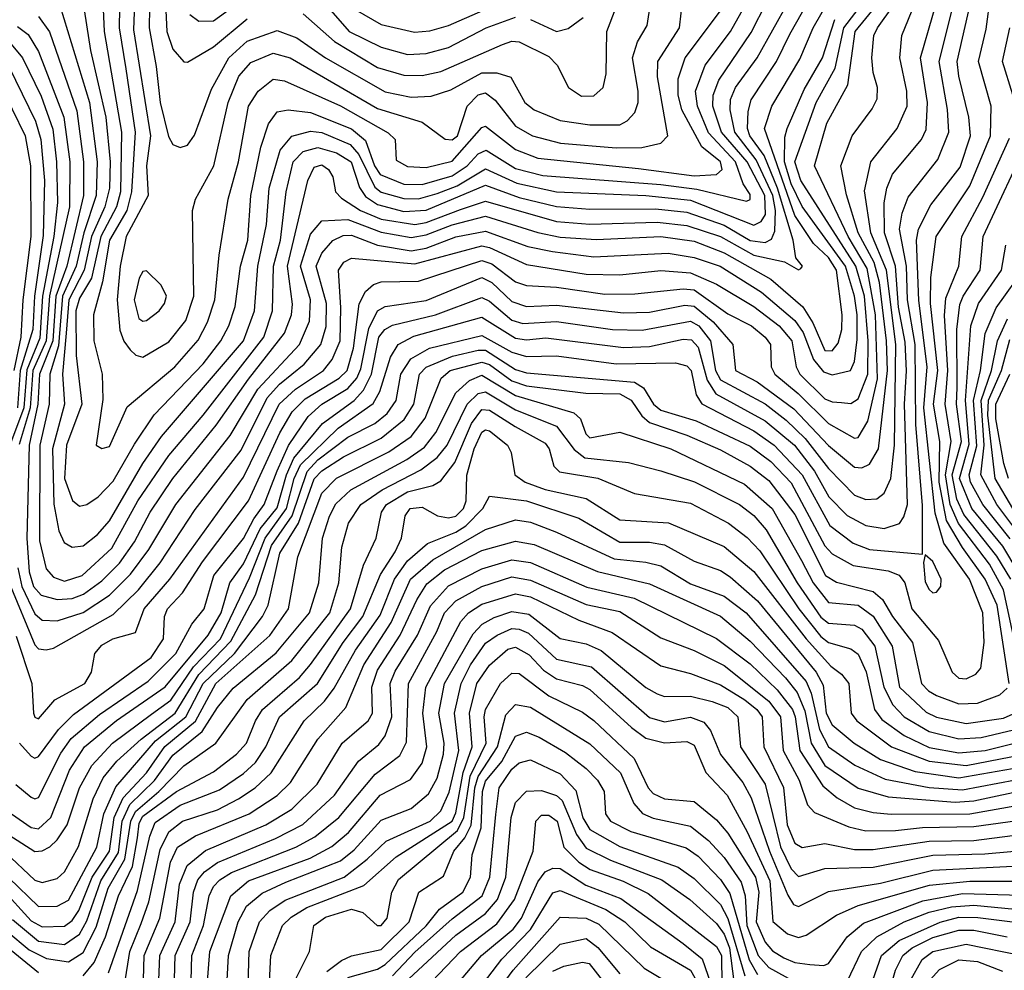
# Model space of a CAD drawing. Extents: x 501367 to 657802, y 482273 to 547541.
# Tile 332 of 656: x 607214 to 609857, y 503895 to 506447. Entities that reach past the tile are written whole.
import ezdxf

# ---------------------------------------------------------------- set-up
doc = ezdxf.new("R2010")
doc.units = 0

msp = doc.modelspace()

# ---------------------------------------------------------------- linework, layer by layer
at = {"layer": '0CON20XD'}
for points in [[(607566.2, 506695), (607561.6, 506425), (607581.1, 506321.1), (607591.5, 506225), (607613.8, 506133.8), (607625, 506112.1), (607645, 506103.8), (607665, 506110.4), (607683.2, 506136.8), (607729.3, 506260.7), (607776.1, 506345), (607825, 506389.7), (607905, 506417.7), (607958, 506398), (608034.9, 506344.9), (608195, 506253.5), (608265, 506239), (608318.5, 506241.5), (608371.4, 506258.6), (608455, 506304.1), (608494.8, 506304.8), (608532.2, 506292.3), (608570.3, 506225), (608595, 506204.8), (608665, 506176.2), (608745, 506164.5), (608824.8, 506165.2), (608845, 506175.3), (608865, 506197.9), (608874.1, 506225), (608874.5, 506255), (608858.8, 506345), (608872.6, 506387.4), (608898.8, 506431.2), (608908.5, 506495)], [(607527.9, 506635), (607519.9, 506420.1), (607565.8, 506135), (607554.5, 506055), (607559.2, 505975), (607499.9, 505865), (607484, 505785), (607476, 505695), (607483.6, 505613.6), (607494, 505584), (607510.5, 505560.5), (607526.1, 505546.1), (607545, 505541.3), (607615, 505582.6), (607660.5, 505639.5), (607682, 505705), (607678.1, 505935), (607686.5, 505965)], [(609870.2, 504665), (609837.6, 504875), (609806.1, 504945), (609745, 505030.3), (609702.1, 505102.1), (609681.9, 505205), (609684.4, 505314.4), (609667.5, 505415), (609678.3, 505505), (609659.1, 505685), (609659.5, 505755), (609674.5, 505865), (609765, 506001), (609819.9, 506135), (609822.2, 506215), (609787.7, 506335), (609808.3, 506421.7), (609831.9, 506598.1)], [(607175, 504212.3), (607255, 504137), (607275, 504130.7), (607315, 504141.4), (607335, 504159.1), (607372.5, 504227.4), (607411.9, 504355), (607438.8, 504411.2), (607475, 504456.4), (607540.5, 504515), (607632, 504585), (607695, 504689.1), (607781.5, 504778.5), (607847.2, 504902.8), (607889.9, 505035), (607945.9, 505115), (607985.6, 505234.4), (608015, 505265), (608095, 505326.4), (608167.2, 505362.8), (608200.4, 505389.6), (608224.9, 505425), (608237.6, 505495), (608263.8, 505536.2), (608314.7, 505565.3), (608455, 505599.3), (608535, 505554.5), (608575, 505542.4), (608655, 505544.6), (608815, 505523.1), (608975, 505526.1), (609005, 505518.1), (609016.4, 505505), (609030.1, 505440.1), (609045.5, 505415.5), (609185, 505343.3), (609239.4, 505305), (609314.3, 505225), (609389, 505089), (609451.5, 505041.5), (609495.2, 505024.8), (609637.5, 505012.5), (609637.5, 505142.6), (609619.8, 505360.2), (609617.6, 505575), (609597.2, 505695), (609594.2, 505785), (609575.4, 505885), (609582.7, 505927.3), (609599.4, 505970.6), (609678.6, 506071.4), (609708.4, 506145), (609704.3, 506205.7), (609682.3, 506335), (609744.7, 506585)], [(607185, 504258.9), (607255, 504214.1), (607275, 504215.2), (607295, 504226), (607315.3, 504244.7), (607341.9, 504285), (607375.1, 504385), (607407.8, 504445), (607463.2, 504505), (607567.9, 504582.1), (607619.7, 504620.3), (607680.6, 504709.4), (607753, 504785), (607831.5, 504948.5), (607873, 505055), (607930.4, 505135), (607951.5, 505215), (607968.3, 505251.7), (608069.5, 505350.5), (608163.3, 505416.7), (608181, 505449), (608209.3, 505540.7), (608230, 505575), (608272.6, 505597.4), (608455, 505648.3), (608545, 505591.6), (608575, 505587.4), (608626.9, 505593.1), (608835, 505566.7), (608905, 505569.8), (608995, 505588.9), (609017.9, 505587.9), (609035, 505568.1), (609059.4, 505479.4), (609082.9, 505442.8), (609215, 505369.7), (609293.8, 505305), (609347.3, 505235), (609385.8, 505165.8), (609435.5, 505115.5), (609485, 505088.7), (609535, 505081.2), (609575.4, 505094.6), (609587.8, 505112.2), (609597.5, 505145), (609589.3, 505415), (609594.7, 505504.7), (609590.9, 505580.9), (609573, 505675), (609564.9, 505785), (609535.1, 505875), (609534.4, 505955.6), (609541.8, 505995), (609557.4, 506032.6), (609634.8, 506125), (609647.4, 506152.6), (609650.8, 506225), (609632.4, 506345), (609698.2, 506575)], [(607185, 504142.9), (607265, 504065.8), (607315, 504067.4), (607345, 504083.1), (607421.4, 504225), (607440.1, 504315), (607472.6, 504387.3), (607579.3, 504510.7), (607660.5, 504575), (607706.6, 504665), (607791.3, 504745), (607866.3, 504845), (607881.1, 504875), (607912.9, 505015), (607963, 505095), (608005, 505214.1), (608025, 505236.2), (608083.1, 505273.1), (608185, 505323.8), (608246.7, 505373.3), (608271.9, 505415), (608287.1, 505495), (608305, 505514.3), (608375.9, 505544.1), (608445, 505560.2), (608465, 505559.5), (608545, 505508.3), (608575, 505499.2), (608864.3, 505474.3), (608888.6, 505458.6), (608915.2, 505415), (608935, 505399), (609029.7, 505369.7), (609175, 505301.8), (609230.7, 505260.7), (609285, 505203.5), (609375, 505034.8), (609395, 505012.6), (609451.3, 504981.3), (609545, 504966.9), (609575.3, 504955.3), (609589.9, 504935), (609608.8, 504865), (609680.3, 504780.3), (609717.1, 504695), (609735, 504678.8), (609755, 504677.1), (609780.5, 504689.5), (609793.8, 504706.2), (609802.8, 504775), (609799.5, 504855), (609763.5, 504945), (609695, 505041.7), (609671.9, 505121.9), (609641.1, 505405), (609649.9, 505515), (609627.3, 505692.7), (609621, 505855), (609626.4, 505885), (609659.7, 505949.7), (609738.7, 506051.3), (609766, 506135), (609761.9, 506185), (609735.1, 506295), (609731, 506335), (609785.1, 506575)], [(607192.7, 504315), (607245, 504278.3), (607265.3, 504274.7), (607298.1, 504305), (607348.1, 504431.9), (607388.7, 504495), (607474.4, 504565.6), (607605, 504655.9), (607720.2, 504795), (607754.7, 504855), (607778.1, 504935), (607815, 504986.5), (607859.5, 505080.5), (607905, 505136.9), (607930.1, 505225), (607950.5, 505269.5), (608027.1, 505362.9), (608111.9, 505425), (608137.3, 505452.7), (608158.5, 505495), (608178.7, 505595), (608194.4, 505615.6), (608215, 505627.3), (608330.4, 505655), (608455, 505701.2), (608475, 505691.7), (608535, 505640.6), (608565, 505631.6), (608655, 505636.6), (608805.1, 505614.9), (608885, 505613.3), (609015, 505637.6), (609036.9, 505625), (609068.2, 505585), (609081.8, 505505), (609095, 505480), (609215, 505415.8), (609271.9, 505371.9), (609323, 505323), (609385, 505241.7), (609455, 505170.6), (609485, 505159), (609515, 505160.9), (609535, 505176.2), (609552.3, 505215), (609562.7, 505305), (609566.1, 505575), (609540.5, 505775), (609498.8, 505875), (609482.3, 505987.7), (609499, 506065), (609569.3, 506155), (609596.2, 506215), (609595.1, 506255), (609576.4, 506345), (609582, 506405), (609655, 506585.6)], [(607483.8, 506585), (607481.2, 506425), (607498.9, 506315), (607524.5, 506145), (607514.5, 505985), (607502.1, 505935), (607455.6, 505855), (607437, 505743), (607412.5, 505655), (607413.3, 505585), (607435.5, 505495.5), (607437.7, 505427.7), (607420, 505305), (607435, 505295.6), (607455, 505300.8), (607502.5, 505407.5), (607630.6, 505515), (607693.5, 505586.5), (607718.5, 505635), (607738.3, 505695), (607749.5, 505815), (607773.8, 505965), (607802.1, 506065), (607828.3, 506215), (607854.7, 506255), (607895, 506287.2), (607925, 506283.3), (608075, 506215.6), (608203.5, 506143.5), (608221.8, 506125), (608225, 506070), (608255, 506052.7), (608305, 506050.3), (608375, 506066.8), (608455, 506157.6), (608465, 506161.4), (608545, 506098.6), (608605, 506075.1), (608875, 506047.3), (609025, 506027.4), (609085, 506031.6), (609100.2, 506045), (609095.7, 506065), (609045.4, 506105.4), (608991.5, 506205), (608981.6, 506245), (608981.8, 506288.2), (609000.5, 506345), (609106.5, 506485)], [(607601.2, 506585), (607608.9, 506415), (607625, 506368.2), (607655, 506334.2), (607665, 506333.1), (607735, 506374.4), (607825, 506449.4)], [(609343.3, 505633.3), (609375, 505558.7), (609395, 505558.4), (609411.5, 505578.5), (609420.6, 505615), (609421.6, 505655), (609406.3, 505775), (609385, 505809), (609345, 505845.8), (609295, 505921.6), (609213.1, 506155), (609232.7, 506215), (609308.5, 506341.5), (609343.8, 506425), (609423.7, 506565)], [(607205, 504791.7), (607246.8, 504665), (607251, 504585), (607255, 504574.7), (607265, 504570.3), (607308.9, 504621.1), (607389.5, 504665), (607407.4, 504695), (607415.8, 504745), (607435, 504768.1), (607464.4, 504785), (607525, 504801.4), (607548.7, 504865), (607617.7, 504945), (607815, 505219), (607910.5, 505415), (607954.8, 505455), (608030, 505505), (608053.3, 505535), (608074.2, 505585), (608076.7, 505673.3), (608070, 505775), (608084.1, 505795.9), (608105, 505806.9), (608275, 505791.9), (608455, 505839.7), (608475.7, 505835.7), (608575, 505789.7), (608735, 505763.9), (608825, 505762.2), (608935, 505773.5), (609015, 505767.3), (609085, 505737.4), (609185, 505677.3), (609252.7, 505625), (609287.1, 505585), (609298.6, 505515), (609308.6, 505495), (609375, 505429.3), (609395, 505420.7), (609420.5, 505419.5), (609445, 505417), (609465, 505429.5), (609490.7, 505495), (609492, 505585), (609481.8, 505705), (609458.9, 505785), (609311.3, 506015), (609294.8, 506065), (609352, 506225), (609403, 506317), (609426.4, 506425), (609494.3, 506515)], [(607671, 506461), (607695, 506443.5), (607735, 506444), (607825, 506510.4)], [(607999.8, 506529.8), (608099, 506415), (608185, 506373), (608255, 506353.9), (608305, 506356), (608365, 506372.8), (608466.6, 506425), (608545, 506453.5)], [(607204.1, 504394.1), (607245, 504359.5), (607255, 504354.8), (607265, 504358.4), (607325, 504477.7), (607352.8, 504517.2), (607428.6, 504581.4), (607559.3, 504670.7), (607633.4, 504745), (607676, 504824), (607709.5, 504865), (607735.7, 504955), (607815, 505054.5), (607842.6, 505107.4), (607870.7, 505145), (607905.8, 505235.8), (607936.1, 505303.9), (607988.3, 505381.7), (608025, 505414.9), (608095, 505457.3), (608119.6, 505485), (608130.2, 505509.8), (608151.6, 505618.4), (608175, 505665.5), (608195, 505677), (608305, 505693.4), (608455, 505754.9), (608481.5, 505741.5), (608535, 505690.3), (608575, 505676.9), (608655, 505680.7), (608835, 505660.1), (608905, 505661.5), (608999.5, 505680.5), (609025, 505678.2), (609075.9, 505635.9), (609128.4, 505575), (609135.3, 505505), (609193.5, 505475), (609292, 505402), (609385, 505303.9), (609455, 505245.6), (609475, 505243.5), (609495, 505253.8), (609519, 505295), (609543.5, 505505), (609540.6, 505585), (609521.7, 505741.7), (609508.2, 505795), (609465.1, 505875), (609433.3, 505976.7), (609417.9, 506055), (609449, 506135), (609502.7, 506207.3), (609515.7, 506234.3), (609516.8, 506265), (609505.2, 506305), (609501.8, 506345), (609507, 506405), (609516.6, 506425), (609559.9, 506485)], [(607213.8, 504505), (607245, 504469.4), (607255, 504464.2), (607265, 504469.2), (607318.5, 504541.5), (607358.8, 504581.2), (607567.7, 504735), (607600.3, 504785), (607603.3, 504845), (607610.8, 504865), (607651.7, 504908.3), (607705, 504991.6), (607828.6, 505155), (607912.2, 505337.8), (607945.8, 505394.2), (607980.9, 505429.1), (608071.9, 505485), (608093.3, 505505), (608110.2, 505565), (608125.6, 505684.4), (608142.6, 505717.4), (608164.1, 505735.9), (608185, 505743), (608285, 505745.1), (608455, 505800.5), (608481.9, 505791.9), (608545, 505743.3), (608575, 505733), (608655, 505728.5), (608785, 505710.5), (608865, 505711.1), (608995, 505724.4), (609025, 505721.6), (609115, 505657.5), (609178.8, 505625), (609215.2, 505595), (609229.3, 505575), (609231, 505515), (609241.2, 505495), (609303.5, 505443.5), (609385, 505362.5), (609455, 505323.4), (609465.1, 505324.9), (609490.7, 505369.3), (609516.9, 505483.1), (609511.2, 505655), (609488.7, 505778.7), (609438, 505865), (609347.7, 506055), (609381.2, 506168.8), (609437.4, 506272.6), (609456.7, 506415), (609522.2, 506495)], [(607367.8, 506202.2), (607385.3, 506065.3), (607385.8, 505975), (607340.6, 505785), (607311.6, 505705), (607303.4, 505585), (607267.6, 505495), (607263, 505415), (607239.7, 505305), (607233.8, 505055), (607240.1, 504965), (607251.4, 504925), (607272.1, 504902.1), (607315, 504890.1), (607355, 504892.7), (607385.7, 504904.3), (607435, 504940.6), (607482.3, 504987.7), (607522.2, 505045), (607564.9, 505125.1), (607625, 505214.8), (607742, 505358), (607828.2, 505481.8), (607924.7, 505605.3), (607943.5, 505655), (607946.7, 505683.4), (607932.9, 505785), (607987.5, 506015), (608005, 506050.9), (608025, 506057.2), (608043.3, 506045), (608055.3, 506025), (608061.6, 505985), (608077.9, 505967.9), (608128.8, 505935), (608185, 505911.5), (608275, 505896.9), (608305, 505902.6), (608397.5, 505937.5), (608465, 505960.1), (608655, 505905.3), (608745, 505898.5), (608925, 505903.5), (609005, 505894.7), (609095, 505864.7), (609185, 505814.7), (609267.1, 505797.1), (609305, 505775.8), (609311.2, 505778.8), (609315.6, 505785), (609298, 505808), (609290.7, 505855), (609248, 505995), (609212.3, 506082.3), (609174.2, 506135), (609167.6, 506155), (609169.5, 506200.5), (609177.9, 506232.1), (609245.3, 506334.7), (609281.6, 506408.4), (609331.1, 506495)], [(607322.8, 506482.8), (607401.4, 506225), (607422.5, 506065), (607419.7, 505975), (607386.4, 505875), (607365.7, 505785), (607329, 505705), (607318.8, 505571.2), (607295.7, 505495), (607293.9, 505415), (607268.6, 505305), (607267.8, 505047.8), (607285, 504972.5), (607305, 504950.2), (607335, 504939.2), (607381.7, 504955), (607461.8, 505028.2), (607531.2, 505155), (607615, 505277.2), (607706.6, 505385), (607869.3, 505595), (607892.9, 505665), (607895.5, 505785), (607914.5, 505855), (607929.2, 505985), (607948.6, 506065), (607975, 506093), (608015, 506104.3), (608065, 506089.7), (608104.2, 506065), (608126.4, 505996.4), (608142.8, 505972.8), (608175, 505950.5), (608245, 505931.7), (608305, 505935.9), (608465, 506002.5), (608555, 505970), (608655, 505945.3), (608745, 505938.3), (608920.9, 505939.1), (609005, 505930.4), (609105, 505895.6), (609175, 505854.2), (609215, 505849.2), (609232, 505858), (609240.8, 505879.2), (609242.6, 505935), (609235.9, 505975), (609191.1, 506071.1), (609133.6, 506145), (609121.5, 506205), (609122.6, 506232.6), (609135.5, 506265), (609194, 506345), (609277.6, 506495)], [(607383.4, 506503.4), (607404.3, 506364.3), (607446, 506185), (607457.1, 506065), (607455.4, 505995), (607442.7, 505945), (607407.2, 505865), (607387.5, 505775), (607345.9, 505695), (607339.2, 505605), (607329.2, 505495), (607334.2, 505415), (607302.2, 505295), (607306, 505146), (607319.1, 505075), (607333.6, 505043.6), (607355, 505030.5), (607385, 505034.8), (607422.9, 505065), (607455, 505101.3), (607545, 505255.2), (607595, 505328.3), (607815.1, 505585), (607844.2, 505665), (607853.2, 505785), (607877.2, 505897.2), (607884, 505995), (607913.5, 506096.5), (607945, 506134.5), (607995, 506147.8), (608025, 506144), (608101.7, 506111.7), (608124.7, 506084.7), (608167.4, 505997.4), (608185, 505983.9), (608245, 505967.1), (608285, 505966.3), (608335, 505980.5), (608388.6, 506001.4), (608465, 506046.2), (608548.6, 506008.6), (608655, 505984.9), (608895.1, 505974.9), (609015, 505962.3), (609185, 505895.4), (609204.4, 505905.6), (609216.1, 505923.9), (609214, 505975), (609166.6, 506065), (609097.8, 506145), (609075.1, 506214.9), (609075.3, 506244.7), (609090.8, 506285), (609177.5, 506412.5), (609219.7, 506495)], [(607437.6, 506495), (607441.1, 506415), (607487.7, 506145), (607484.9, 505985.1), (607474.1, 505945), (607431.9, 505865), (607406.7, 505753.2), (607375, 505699), (607365.1, 505665), (607365.9, 505545.9), (607381, 505415), (607340, 505305), (607334.6, 505215), (607355.9, 505155.9), (607375, 505140.6), (607395, 505145.3), (607425, 505166.2), (607465, 505208), (607522.4, 505307.6), (607575, 505386), (607706.7, 505523.3), (607754.2, 505585), (607775.5, 505625), (607793.1, 505676.9), (607807.1, 505785), (607826.8, 505855), (607835.1, 505974.9), (607861.4, 506105), (607882.4, 506167.6), (607905, 506199.4), (607935.2, 506204.8), (607995, 506197.6), (608105, 506154.4), (608142.4, 506122.4), (608166.4, 506055), (608181.6, 506031.6), (608245, 506005.9), (608295, 506004.9), (608375, 506028.1), (608415.2, 506054.8), (608445, 506086.5), (608466.5, 506096.5), (608545, 506047.8), (608618.7, 506028.7), (608935, 506004.6), (609031.7, 505991.7), (609165, 505960), (609175, 505964.4), (609175, 505977.8), (609156.3, 506006.3), (609135.2, 506065), (609063, 506143), (609033.6, 506215), (609028.5, 506255), (609054.5, 506325), (609122, 506415), (609166.7, 506495)], [(607686.5, 505965), (607735.9, 506055), (607773.8, 506225), (607802.9, 506295), (607835, 506332.4), (607895, 506357.1), (607940, 506345), (608175, 506208.9), (608295, 506171.7), (608356.1, 506126.1), (608375, 506124.6), (608389.7, 506135), (608415.6, 506215), (608445, 506245.2), (608465, 506250.5), (608490.6, 506230.6), (608545, 506161.6), (608591.2, 506135), (608665.8, 506115.8), (608815, 506102.8), (608883.8, 506103.8), (608934.8, 506115.2), (608953.6, 506135), (608926.2, 506293.8), (608927.2, 506335), (608985.6, 506425), (608993.9, 506505)], [(608115, 506474.8), (608185, 506434.2), (608273.7, 506413.7), (608315, 506417.1), (608365, 506431.2), (608535, 506506.3)], [(607265, 506455.2), (607294.3, 506414.3), (607367.8, 506202.2)], [(607975, 506462.7), (608058.9, 506388.9), (608175, 506318.3), (608245, 506297.7), (608295, 506297.1), (608345, 506308), (608510.4, 506380.4), (608535, 506389), (608555, 506387.9), (608635, 506348), (608657.1, 506325), (608687.3, 506265), (608722.1, 506242.1), (608755, 506242.4), (608780.4, 506265), (608788.5, 506301.5), (608790.5, 506415), (608815, 506480.4)], [(607186.2, 504935), (607255, 504768.6), (607265, 504757.5), (607285.2, 504754.8), (607305, 504759.5), (607465, 504849.8), (607533.7, 504916.3), (607591.6, 504988.4), (607685, 505131.7), (607808.4, 505291.6), (607878.5, 505431.5), (607911.9, 505468.1), (607978.1, 505521.9), (608022.8, 505575), (608036.6, 505623.4), (608037.8, 505685), (608009.9, 505785), (608025, 505820), (608055, 505854.4), (608082.7, 505867.3), (608105, 505868.5), (608175, 505841.8), (608265, 505826.7), (608305, 505833.3), (608385, 505863.8), (608465, 505879.5), (608578.5, 505838.5), (608644.5, 505824.5), (608755, 505810.7), (608955, 505820.5), (609025, 505809), (609094.7, 505785), (609205.7, 505715.7), (609295, 505639), (609317, 505607), (609345, 505534.3), (609371.7, 505501.7), (609395, 505493.8), (609444.4, 505505), (609455, 505529.2), (609461.8, 505588.2), (609462.2, 505655), (609454.7, 505705), (609431.1, 505785), (609315, 505945.7), (609285, 506006.1), (609267.3, 506065), (609268.2, 506131.8), (609274.2, 506155), (609320, 506260), (609368.8, 506345), (609402.3, 506447.7)], [(607208.5, 506428.5), (607237.1, 506407.1), (607265, 506361.8), (607333, 506185), (607348.7, 506065), (607348.3, 505945), (607294, 505706), (607285.6, 505585), (607249.9, 505505), (607242.3, 505405), (607213.4, 505306.6)], [(608585, 506447.7), (608655, 506415.6), (608686.7, 506423.3), (608726.9, 506453.1)], [(609879.7, 506245), (609852.1, 506335), (609871.9, 506425)], [(607191.2, 506381.2), (607221.5, 506345), (607272.1, 506242.1), (607303.4, 506153.4), (607313.5, 506065), (607316, 505956), (607305.9, 505865), (607275.4, 505705), (607268.4, 505591.6), (607233.1, 505506.9), (607225.4, 505404.6), (607184.7, 505295)], [(607185, 506321.6), (607257.2, 506175), (607271.5, 506125), (607281.1, 506015), (607277.3, 505867.3), (607253.8, 505705), (607249.9, 505615), (607215.8, 505505), (607208.7, 505405)], [(607158.5, 506278.5), (607229.1, 506135), (607243, 506055), (607244.5, 505865), (607222.7, 505695), (607217.3, 505595), (607198.9, 505505)], [(609887.1, 504767.1), (609855, 504916.1), (609817.2, 504985), (609734, 505094), (609712.2, 505145), (609699, 505225), (609714.2, 505315), (609698, 505415), (609705.8, 505505), (609696.7, 505653.3), (609700.3, 505699.7), (609734.8, 505785), (609742.7, 505865), (609799.1, 505970.9), (609870.7, 506129.3)], [(609874.2, 504945), (609836.8, 505006.8), (609748.6, 505118.6), (609729.8, 505160.2), (609717.5, 505225), (609741.8, 505315), (609728.6, 505415), (609730.7, 505459.3), (609729.4, 505615), (609738, 505682), (609746.7, 505705), (609792.6, 505775), (609800.1, 505865), (609926.5, 506135)], [(607209.1, 504975), (607219.7, 504925), (607255, 504851.5), (607275, 504835.2), (607315, 504833), (607385, 504855.4), (607455, 504901.7), (607512, 504958), (607561.3, 505025), (607633.1, 505145), (607778.9, 505331.1), (607853.8, 505455), (607965.2, 505575), (607992.5, 505637.5), (607995.1, 505695.1), (607968.4, 505785), (607995, 505870.8), (608025, 505907.4), (608095, 505910.5), (608185, 505876.7), (608265, 505862.6), (608305, 505869), (608375, 505896.1), (608465, 505919.5), (608605, 505876.1), (608665, 505863.6), (608762.7, 505857.3), (608935, 505865.3), (609025, 505852.8), (609105, 505820.7), (609230.8, 505750.8), (609316.4, 505676.4), (609343.3, 505633.3)], [(609894.6, 504965), (609853.2, 505033.2), (609769.6, 505135), (609736.7, 505215), (609762.8, 505307.2), (609753.3, 505425), (609767.2, 505625), (609788, 505685), (609849.9, 505775), (609861.3, 505841.3)], [(607545, 505637.3), (607555, 505639.8), (607588.7, 505665), (607603.3, 505685), (607608.4, 505705), (607594.2, 505734.2), (607555, 505772.9), (607545, 505770.6), (607535, 505753.3), (607521.2, 505695), (607533.8, 505645), (607545, 505637.3)], [(609873, 505053), (609799.2, 505145), (609766, 505205), (609762.5, 505225), (609783, 505303), (609774.7, 505425), (609793, 505505), (609805.8, 505604.2), (609835, 505673.5), (609915, 505784.7)], [(609912.5, 505045), (609837.3, 505145), (609793.9, 505225), (609802.8, 505305), (609794.7, 505425), (609822.4, 505505), (609838.4, 505585), (609865.9, 505644.1)], [(609879.6, 505135), (609832.7, 505215), (609812.7, 505385), (609814.3, 505425.7), (609849.7, 505505), (609872, 505588)], [(607165.8, 504115), (607245, 504027.6), (607275, 504011.2), (607335, 504013.6), (607355, 504028.9), (607373.2, 504055), (607408.8, 504145), (607455, 504215), (607468.3, 504305), (607491.8, 504358.1), (607554.5, 504425), (607604.2, 504495.8), (607686, 504564), (607741.1, 504665), (607886.2, 504793.8), (607936.1, 504865), (607961, 505005), (608025, 505176), (608065, 505216.2), (608205, 505287), (608265, 505328.2), (608302.7, 505377.3), (608345.8, 505484.2), (608369.6, 505505), (608455, 505528), (608475, 505521.2), (608535, 505477.5), (608575, 505463.7), (608734.1, 505444.1), (608825, 505442.8), (608855.2, 505425.2), (608883.9, 505383.9), (608905, 505365.4), (609005, 505331.8), (609095, 505292.6), (609175, 505248.6), (609225, 505210.3), (609295, 505119), (609377.6, 504955), (609406.7, 504936.7), (609505, 504911.7), (609530.4, 504890.4), (609557.1, 504845), (609610.8, 504775), (609634.8, 504665), (609653.2, 504645), (609675, 504632.7), (609735, 504610.5), (609785, 504612.3), (609845, 504634.1), (609865, 504652.3)], [(607195, 504031.3), (607265, 503972.7), (607335, 503964.1), (607375, 503991.9), (607395, 504027.5), (607432.4, 504135), (607479.2, 504210.8), (607489.8, 504295), (607510.3, 504339.7), (607575.8, 504404.2), (607625, 504472.4), (607704.4, 504535.6), (607745, 504600.4), (607787.5, 504652.5), (607903.2, 504746.8), (607992, 504855), (608017.2, 504935), (608027.5, 505055), (608045.7, 505114.3), (608063.2, 505146.8), (608103.6, 505185), (608253.5, 505266.5), (608300.6, 505299.4), (608330.9, 505339), (608384.6, 505445.4), (608421.5, 505478.5), (608455, 505493), (608545, 505438.1), (608701.6, 505391.6), (608719.2, 505375), (608734.1, 505335), (608745, 505324.7), (608825, 505340), (608961.8, 505295), (609159.7, 505199.7), (609233.8, 505135), (609312.4, 504995), (609344, 504935), (609385, 504882.3), (609465, 504874.9), (609505, 504845.8), (609555.9, 504765), (609576.2, 504655), (609647.5, 504587.5), (609675, 504574.2), (609755, 504557.7), (609855, 504572), (609905, 504593.8)], [(609868, 505215), (609855.5, 505255.5), (609834.7, 505375), (609834.1, 505415), (609871.5, 505495)], [(607180.1, 504000.1), (607239.4, 503949.4), (607286.1, 503926.1), (607345, 503917.3), (607385, 503942.7), (607419.6, 504010.4), (607451.8, 504115), (607496.9, 504193.1), (607512.5, 504295), (607525, 504321.4), (607587.8, 504375), (607655, 504444.2), (607740.8, 504505), (607825, 504621.5), (607945, 504726.8), (608046.7, 504855), (608071.4, 504935), (608078.9, 505031.1), (608096.6, 505095), (608129.6, 505145), (608187.5, 505185), (608291.1, 505238.9), (608335, 505271.4), (608362.1, 505305), (608415.6, 505414.4), (608445, 505443.5), (608465, 505448), (608545, 505399.4), (608655, 505355.4), (608702.9, 505292.9), (608731.1, 505271.1), (608848.5, 505258.5), (608935, 505235.9), (609025.9, 505205.9), (609146.7, 505145), (609185, 505116.3), (609217.8, 505077.8), (609301.5, 504935), (609365, 504842.6), (609385, 504826.7), (609455, 504821.8), (609475, 504810.3), (609509.9, 504765), (609533.6, 504655), (609557.7, 504607.7), (609588.4, 504575), (609655, 504536.4), (609735, 504516.6), (609795, 504520.3), (609935, 504553.3)], [(607385, 503880), (607414, 503916), (607444.7, 503985), (607480, 504095), (607516.9, 504173.1), (607530.7, 504250.7), (607535, 504290.3), (607545, 504309.1), (607635, 504374.7), (607735, 504427.7), (607796.5, 504475), (607823.1, 504505), (607847.2, 504565), (607866.4, 504595), (607965, 504681.4), (607995, 504716.3), (608102.1, 504865), (608137.1, 504982.9), (608171.1, 505055), (608185.8, 505125), (608199, 505145), (608255, 505179), (608323.4, 505196.6), (608345, 505209.2), (608382.1, 505257.9), (608427.1, 505362.9), (608455, 505400.4), (608475, 505398.5), (608544.3, 505355), (608625, 505310), (608635.2, 505295), (608648.4, 505248.4), (608662.8, 505232.8), (608766.5, 505216.5), (608864.8, 505174.8), (609015, 505149.4), (609116.8, 505095), (609166.7, 505056.7), (609201, 505021), (609305.5, 504865), (609365, 504791.3), (609385, 504774.6), (609445, 504758), (609465, 504743.7), (609486.1, 504696.1), (609508.4, 504595), (609528.3, 504568.3), (609588.5, 504525), (609655, 504493.4), (609735, 504478.8), (609805.4, 504484.6), (609955, 504522.5)], [(607452.3, 503887.7), (607530.9, 504109.1), (607563.7, 504255), (607577.9, 504292.1), (607645, 504338.3), (607750.7, 504379.3), (607815, 504423), (607847.1, 504452.9), (607875.4, 504495), (607911.8, 504575), (608014, 504665), (608082.8, 504775), (608135.8, 504845), (608182.8, 504957.2), (608221.8, 505018.2), (608239.5, 505055), (608248.7, 505115), (608262, 505135), (608295, 505138.6), (608335.4, 505115.4), (608365, 505109.5), (608385, 505114.4), (608405.9, 505135), (608412.4, 505155), (608414.6, 505224.6), (608434.6, 505295), (608455, 505339.5), (608465, 505345.5), (608475, 505343.2), (608523.5, 505305), (608533.5, 505285), (608543, 505225), (608570.8, 505205), (608625, 505185.8), (608735, 505161.6), (608825, 505103.9), (608956.2, 505096.2), (609105, 505032.8), (609185, 504965.9), (609325, 504784.9), (609391.7, 504711.7), (609420, 504690), (609439.4, 504665), (609446, 504585), (609461.3, 504565), (609554.3, 504495), (609655, 504456.4), (609755, 504444.9), (609935, 504479.2)], [(607495.4, 503855), (607510.2, 503945), (607540.4, 504020.4), (607561, 504079), (607591.1, 504218.9), (607615, 504266.3), (607651.4, 504295), (607745, 504326.1), (607801.9, 504355), (607846, 504385), (607889.5, 504425), (607977.5, 504565), (608032.7, 504617.3), (608058, 504652), (608115.6, 504754.4), (608182.1, 504847.9), (608220.8, 504945), (608255.5, 504994.5), (608309.2, 505040.8), (608385, 505071.2), (608411.5, 505088.5), (608457.2, 505135), (608475, 505167.5), (608574.4, 505155), (608715, 505108.6), (608825, 505044.6), (608905, 505044.6), (608945, 505037.5), (609025, 504993.4), (609095, 504967.8), (609121.1, 504951.1), (609195, 504886.7), (609352, 504695), (609370.5, 504660.5), (609378.6, 504585), (609395, 504554.1), (609453.9, 504505), (609525, 504461.1), (609618.3, 504428.3), (609735, 504411.5), (609900.1, 504439.9)], [(607544.9, 503805.1), (607548.7, 503935), (607590.9, 504035), (607618.9, 504185), (607638.1, 504225), (607686.2, 504256.2), (607830.3, 504315), (607905, 504364.2), (607941, 504399), (608014.5, 504515), (608089.8, 504600.2), (608138.4, 504715), (608211.7, 504828.3), (608263.3, 504945), (608323.1, 504996.9), (608465, 505078.2), (608545, 505104.3), (608585, 505098), (608655, 505071.2), (608809.6, 504999.6), (608895, 504990.7), (608935, 504981.2), (609015, 504932.6), (609105, 504899.6), (609164.4, 504854.4), (609325, 504670), (609338.6, 504638.6), (609361.2, 504541.2), (609385, 504494.8), (609455.8, 504445.8), (609537.7, 504407.7), (609655, 504386), (609745, 504379.2), (609935, 504415.6)], [(607582.1, 503735), (607590.3, 503935), (607632, 504025), (607643.5, 504126.5), (607664.1, 504175.9), (607713.4, 504216.6), (607875, 504285.6), (607945, 504327.6), (608012.6, 504395), (608079.6, 504505), (608125.6, 504544.4), (608149.6, 504565), (608161.7, 504585), (608159.8, 504655), (608175, 504700.5), (608235.6, 504794.4), (608280.3, 504889.7), (608307.2, 504932.8), (608355, 504970.3), (608455, 505021.7), (608545, 505046.7), (608595, 505038.1), (608765.5, 504965.5), (608905, 504932.3), (609095, 504845.2), (609175, 504778.1), (609270.2, 504680.2), (609300.7, 504640.7), (609321.3, 504591.3), (609339.1, 504505), (609375, 504444.9), (609465, 504384), (609545, 504360.5), (609725, 504346.2), (609775, 504349.6), (610085, 504415.9)], [(609665, 504908.5), (609675, 504910.4), (609686.8, 504925), (609687.9, 504945), (609665, 504992.1), (609645, 505010), (609640.5, 504989.5), (609645, 504938.1), (609655, 504916.8), (609665, 504908.5)], [(607626.2, 503743.8), (607631.6, 503935), (607671.6, 504025), (607680.8, 504105), (607692.5, 504137.5), (607710.5, 504159.5), (607745, 504184.4), (607901.1, 504249), (607973.9, 504286.1), (608059.2, 504365), (608123.5, 504456.5), (608178.5, 504501.5), (608195.5, 504524.5), (608213.3, 504575), (608208.7, 504665), (608222.4, 504697.6), (608282.3, 504795), (608317, 504873), (608365, 504927.4), (608455, 504972.7), (608535, 504996.8), (608585, 504990.1), (608736.5, 504923.5), (608863.6, 504893.6), (609085, 504785.5), (609175, 504718), (609247.8, 504647.8), (609288.4, 504595), (609296.2, 504575), (609308, 504485), (609370.2, 504390.2), (609408.3, 504358.3), (609455, 504331.4), (609505, 504318.3), (609553.6, 504313.6), (609765, 504315.2), (610087.4, 504372.6)], [(607669.6, 503665), (607676, 503935), (607707.7, 504015), (607723, 504095), (607735, 504119.8), (607751.9, 504138.1), (607782.9, 504157.1), (607955.8, 504225), (608006.6, 504253.4), (608070.8, 504305), (608168.4, 504421.6), (608235, 504471.2), (608252.9, 504507.1), (608258.1, 504665), (608334.1, 504804.1), (608354.6, 504855), (608385, 504886.8), (608455, 504925.6), (608535, 504950.9), (608585, 504942.3), (608735, 504877.2), (608825, 504858.4), (608935, 504787.3), (609025, 504753.8), (609105, 504713.1), (609225, 504617.3), (609256, 504575), (609263.7, 504485), (609306.1, 504405), (609329.2, 504339.2), (609348.1, 504318.1), (609440.1, 504280.1), (609485, 504269.7), (609565, 504270), (609637.9, 504277.9), (609775, 504280.9), (610095.1, 504324.9)], [(607711.8, 503785), (607725.1, 503945), (607781, 504095), (607828.3, 504135), (607993.7, 504196.3), (608052.5, 504227.5), (608097, 504265), (608181.6, 504365), (608262.9, 504407.1), (608295, 504451.3), (608307.3, 504495), (608296.6, 504585), (608304.4, 504655), (608398.5, 504831.5), (608419.3, 504855), (608455, 504878.2), (608545, 504905.3), (608585, 504897.2), (608715, 504834.6), (608805, 504801.9), (608935, 504712), (609015, 504691.6), (609095, 504661.7), (609160.6, 504620.6), (609192.5, 504595), (609206.8, 504575), (609211.8, 504495), (609264.8, 504385.2), (609274.1, 504285), (609295, 504235.8), (609315, 504224.3), (609375, 504235.5), (609455, 504219.2), (609505, 504218.8), (609655, 504241.8), (609775, 504243.6), (609935, 504263.8)], [(607769.9, 503835), (607774.6, 503935), (607801.1, 504025), (607823.4, 504066.6), (607865, 504101.7), (607928.9, 504131.1), (608075, 504189.1), (608111.9, 504218.1), (608185, 504297.9), (608265, 504329.3), (608311.4, 504368.6), (608335, 504410.7), (608352.2, 504475), (608353.6, 504505), (608339.2, 504585), (608354.4, 504665), (608431.8, 504798.2), (608455.8, 504824.2), (608487.6, 504842.4), (608535, 504858.1), (608580.8, 504850.8), (608665, 504785.6), (608735, 504771.7), (608775, 504753.2), (608895, 504654.4), (608925, 504636.7), (608945, 504630.2), (609015, 504631.1), (609073.4, 504616.6), (609115, 504600.3), (609141.5, 504575), (609148.6, 504495), (609215, 504394.2), (609256, 504226), (609285, 504167.5), (609305, 504146.3), (609375, 504168.6), (609505, 504171.8), (609665, 504203.9), (609805, 504207.9), (609935, 504219.6)], [(607827.5, 503855), (607830.6, 503945), (607858.3, 504025), (607886, 504055), (607927.1, 504082.9), (608084.9, 504145.1), (608147.1, 504192.9), (608198.4, 504241.6), (608316, 504295), (608345, 504323.4), (608366.7, 504373.3), (608392.8, 504485), (608381.4, 504585), (608399.4, 504665), (608424.7, 504715), (608465, 504773.2), (608495.7, 504795), (608535, 504812.4), (608555, 504810.9), (608579.6, 504799.6), (608655, 504729.9), (608749.2, 504709.2), (608905, 504573.2), (608945, 504562), (609015, 504574.5), (609050.6, 504560.6), (609068.7, 504538.7), (609095, 504474.2), (609155, 504399.3), (609177.6, 504357.6), (609227.1, 504215), (609276.2, 504096.2), (609291.4, 504071.4), (609305, 504066), (609385, 504106.8), (609525, 504128.9), (609665, 504164.1), (609935, 504177.2)], [(607880.5, 503775), (607888.4, 503935), (607919.6, 504015), (607942.7, 504037.3), (607985, 504063.9), (608137.9, 504122.1), (608225, 504199.1), (608374.9, 504295), (608385, 504317.8), (608404.3, 504425.7), (608429.2, 504495), (608421.4, 504585), (608441.7, 504665), (608475, 504714.4), (608525, 504757.3), (608545, 504762.7), (608581.5, 504741.5), (608620.7, 504700.7), (608655, 504677.3), (608725, 504659.8), (608745, 504648.9), (608856.4, 504546.4), (608895, 504518.1), (608945, 504505.2), (609005, 504509.3), (609025, 504499.5), (609056.2, 504426.2), (609113, 504365), (609166.7, 504266.7), (609228.1, 504135), (609235.8, 504025.8), (609275, 503992.8), (609305, 503983.1), (609325, 503988.9), (609406.7, 504043.3), (609465, 504068.9), (609656.5, 504123.5), (609764.4, 504134.4), (609935, 504134.5)], [(607951.7, 503865), (607992.2, 503945), (608004.3, 504015), (608035, 504037.4), (608105, 504059.4), (608135, 504050), (608173.9, 504015), (608185, 504015.3), (608200.4, 504035), (608213.2, 504105), (608231.2, 504138.8), (608389.5, 504270.6), (608406.9, 504305), (608423.7, 504416.4), (608466.3, 504505), (608461, 504575), (608465, 504595.3), (608505.2, 504665), (608535, 504692.5), (608555, 504691.9), (608635, 504632.1), (608725, 504588), (608755.8, 504565.8), (608863.6, 504463.6), (608901.1, 504385), (608915, 504369.5), (608945, 504355.4), (609025, 504348), (609085, 504298.7), (609115, 504263.1), (609189.3, 504145), (609198.4, 504105), (609190.8, 504025), (609215, 503970.4), (609235, 503946.8), (609265, 503928.6), (609295, 503916.2), (609335, 503910.6), (609372.7, 503907.3), (609385, 503912.9), (609435.5, 503984.5), (609478.9, 504021.1), (609638.5, 504081.5), (609745, 504101.3), (609935, 504096.1)], [(608038.5, 503891.5), (608078.4, 503921.6), (608105, 503933.6), (608185, 503951.1), (608259.4, 504025), (608285.8, 504105), (608352, 504148), (608379.7, 504215), (608409.2, 504250.8), (608425.9, 504284.1), (608436.3, 504385), (608444.8, 504415.2), (608496.5, 504495), (608519.3, 504580.7), (608545, 504608.3), (608585, 504600.9), (608745, 504502.6), (608826.7, 504425), (608863.1, 504343.1), (608886.1, 504316.1), (608915, 504303.7), (609015, 504282.1), (609063.1, 504243.1), (609105, 504197.7), (609151.1, 504131.1), (609161.5, 504095), (609166.2, 504015), (609196.6, 503935), (609225, 503902.7), (609295, 503863.9)], [(608095, 503875.9), (608175, 503898), (608195, 503910), (608305, 504014.6), (608341.3, 504058.7), (608403.6, 504105), (608424.8, 504144.8), (608428.9, 504205), (608452.7, 504277.3), (608456.2, 504375), (608465, 504402.3), (608508.2, 504455), (608545, 504523.2), (608575, 504534.1), (608608.8, 504521.2), (608679.7, 504479.7), (608735, 504436.7), (608765, 504405.3), (608782.7, 504375), (608787, 504315), (608800, 504295), (608855, 504267.8), (609003.5, 504223.5), (609035, 504200.9), (609095, 504138.3), (609120.6, 504100.6), (609172.7, 503922.7), (609195, 503883.2)], [(608215, 503880), (608275, 503943.1), (608375, 504033), (608455.7, 504095), (608476.4, 504145), (608492.8, 504312.8), (608501.7, 504385), (608535, 504434.8), (608555, 504452.2), (608585, 504460), (608665, 504422.4), (608707.5, 504377.5), (608726, 504304), (608745, 504272.9), (608825, 504226.9), (608981.9, 504171.9), (609025, 504141.2), (609095, 504071.9), (609115, 504033.8), (609160.4, 503880.4)], [(608235, 503849.8), (608284, 503895), (608385, 503988.8), (608465, 504047), (608496.5, 504085), (608519, 504145), (608533.6, 504305), (608544.8, 504345), (608575, 504376.1), (608615, 504377.4), (608655, 504364.6), (608670.7, 504350.7), (608709, 504259), (608735, 504223.2), (608800.3, 504190.3), (608937.6, 504137.6), (609013.1, 504085), (609085, 504020.5), (609105, 503992), (609119.8, 503955), (609131.4, 503865)], [(608320.8, 503865), (608397.2, 503945), (608495, 504019.4), (608542.9, 504085), (608592.8, 504215), (608599.3, 504295), (608615, 504311.7), (608635, 504311.2), (608656.6, 504295), (608675.1, 504225), (608715, 504185.1), (608745.6, 504165.6), (608834.1, 504134.1), (608901.2, 504101.2), (609085, 503958.9), (609098.2, 503935), (609099.3, 503855)], [(608385, 503853), (608453.8, 503935), (608538.6, 504005), (608561.2, 504035), (608605, 504132), (608625, 504159.5), (608645, 504169.4), (608665, 504168.3), (608733.5, 504123.5), (608827.7, 504087.7), (608995, 503967.1), (609046, 503926), (609077.2, 503835)], [(608445, 503841.4), (608508.1, 503925), (608585.4, 504004.6), (608645, 504102.5), (608665, 504109.5), (608787.9, 504057.9), (608838.5, 504025), (608907.8, 503957.8), (609015, 503894.8), (609065.8, 503805)], [(609435.4, 503864.6), (609474.2, 503945), (609514.9, 503985.1), (609588.3, 504025), (609655, 504050.7), (609715, 504065.4), (609775, 504069.4), (610025, 504045.9)], [(608465.2, 503795), (608538.6, 503895), (608665, 504037.4), (608735, 504034.9), (608768.6, 504018.6), (608890.6, 503900.6), (608935, 503873.5)], [(609492.3, 503835), (609527.4, 503935), (609575, 503975.1), (609685, 504024.2), (609735, 504037.5), (609786.5, 504036.5), (610015, 504007.8)], [(609533.5, 503785), (609565, 503895.3), (609584.9, 503935), (609609.7, 503955), (609665, 503982.7), (609735, 504002.6), (609775, 504002.2), (609865, 503984.3)], [(607156.3, 503976.3), (607265, 503888.8)], [(608573.1, 503875), (608665, 503964.8), (608735, 503980.3), (608766.4, 503956.4), (608825, 503885.2)], [(609603.5, 503865), (609636.3, 503923.7), (609665, 503945.5), (609755, 503965.1), (609904.4, 503935)], [(609649.8, 503860.2), (609682.9, 503897.1), (609735, 503923), (609785, 503918.2), (609852.6, 503892.6)], [(608645, 503892.1), (608675, 503906.2), (608725, 503917.1), (608742.9, 503912.9), (608820.2, 503815)]]:
    msp.add_lwpolyline(points, dxfattribs=at)

doc.saveas('drawing.dxf')
